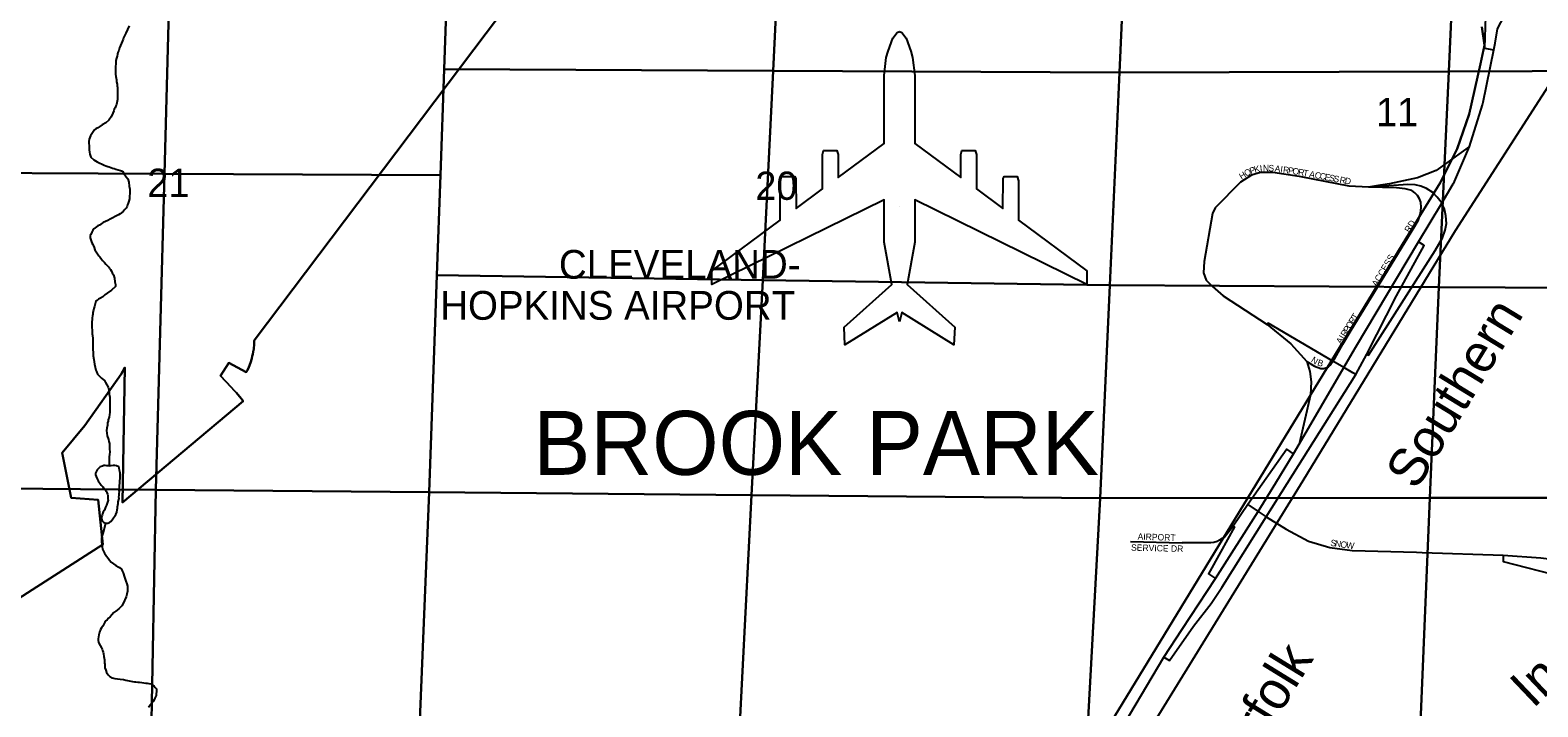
# Model space of a CAD drawing. Extents: x 2010165 to 2382125, y 1060529 to 1407316.
# Drawn here: x 2140939 to 2152727, y 1239445 to 1244739 of the extents above; entities that cross this region are included whole.
import ezdxf

# ---------------------------------------------------------------- set-up
doc = ezdxf.new("R2010")
doc.units = 0
for name, color, linetype in [('GM_X_Airport_Class_1', 7, 'Continuous'), ('GM_X_Airport_Location_Class_1', 7, 'Continuous'), ('GM_X_Airport_Text_Class_1', 7, 'Continuous'), ('GM_X_City_Street', 7, 'Continuous'), ('GM_X_City_Street_Text', 7, 'Continuous'), ('GM_X_Corporation', 7, 'Continuous'), ('GM_X_Corporation_Text', 7, 'Continuous'), ('GM_X_Interchange_Ramps', 7, 'Continuous'), ('GM_X_Minor_Lake', 7, 'Continuous'), ('GM_X_Minor_River', 7, 'Continuous'), ('GM_X_Rail_Line', 7, 'Continuous'), ('GM_X_Rail_Line_Text', 7, 'Continuous'), ('GM_X_Section', 7, 'Continuous'), ('GM_X_Section_Text', 7, 'Continuous'), ('GM_X_State_Route', 7, 'Continuous')]:
    doc.layers.add(name, color=color, linetype=linetype)

msp = doc.modelspace()

# ---------------------------------------------------------------- linework, layer by layer
at = {"layer": 'GM_X_Airport_Class_1'}
for points in [[(2147736, 1242456), (2147717, 1242530), (2147309, 1242277), (2147303, 1242415), (2147675, 1242749), (2147615, 1243081), (2147615, 1243411), (2146269, 1242748), (2146269, 1242857), (2146804, 1243253), (2146804, 1243561), (2146814, 1243594), (2146918, 1243594), (2146925, 1243577), (2146927, 1243344), (2147134, 1243497), (2147134, 1243765), (2147143, 1243798), (2147247, 1243798), (2147256, 1243765), (2147256, 1243587), (2147615, 1243853), (2147615, 1244383), (2147633, 1244524), (2147647, 1244574), (2147683, 1244676), (2147717, 1244721), (2147736, 1244729)], [(2147736, 1244729), (2147755, 1244721), (2147788, 1244676), (2147824, 1244574), (2147838, 1244524), (2147856, 1244383), (2147856, 1243853), (2148215, 1243587), (2148215, 1243765), (2148224, 1243798), (2148328, 1243798), (2148337, 1243765), (2148337, 1243497), (2148544, 1243344), (2148546, 1243577), (2148554, 1243594), (2148657, 1243594), (2148667, 1243561), (2148667, 1243253), (2149202, 1242857), (2149202, 1242748), (2147856, 1243411), (2147856, 1243081), (2147796, 1242749), (2148168, 1242415), (2148162, 1242277), (2147754, 1242530), (2147736, 1242456)]]:
    msp.add_lwpolyline(points, dxfattribs=at)
at = {"layer": 'GM_X_Airport_Location_Class_1'}
msp.add_line((2147736, 1243357), (2147736, 1243357), dxfattribs=at)
at = {"layer": 'GM_X_City_Street'}
for points in [[(2152193, 1243828), (2151931, 1243641), (2151785, 1243584), (2151568, 1243536), (2151497, 1243525)], [(2150861, 1243594), (2150654, 1243626), (2150559, 1243625), (2150487, 1243603), (2150401, 1243549), (2150203, 1243348), (2150184, 1243304), (2150118, 1242928), (2150113, 1242840), (2150134, 1242783), (2150184, 1242734), (2150267, 1242660), (2150610, 1242436), (2150796, 1242284), (2150920, 1242147), (2150944, 1242069), (2150956, 1241987), (2150950, 1241887), (2150862, 1241500)], [(2151497, 1243525), (2151402, 1243511), (2151253, 1243518), (2150876, 1243591), (2150861, 1243594)], [(2151118, 1242141), (2151124, 1242150), (2151140, 1242171), (2151203, 1242282), (2151267, 1242392), (2151766, 1243206), (2151794, 1243255), (2151810, 1243303), (2151814, 1243351), (2151811, 1243394), (2151802, 1243418), (2151785, 1243444), (2151766, 1243465), (2151741, 1243483), (2151690, 1243498), (2151622, 1243504), (2151402, 1243511)], [(2150920, 1242147), (2150981, 1242111), (2151031, 1242093), (2151052, 1242093), (2151070, 1242096), (2151089, 1242106), (2151102, 1242118), (2151118, 1242141)], [(2150459, 1241027), (2150541, 1240973), (2150603, 1240931), (2150759, 1240835), (2150934, 1240742), (2151100, 1240691), (2151275, 1240669), (2151779, 1240654)], [(2149543, 1240738), (2149947, 1240729)], [(2151779, 1240654), (2151822, 1240652), (2152457, 1240632)], [(2152457, 1240632), (2152750, 1240611), (2152984, 1240583)]]:
    msp.add_lwpolyline(points, dxfattribs=at)
at = {"layer": 'GM_X_Corporation'}
for points in [[(2144809, 1245121), (2142691, 1242311), (2142690, 1242283), (2142687, 1242246), (2142683, 1242221), (2142680, 1242205), (2142676, 1242187), (2142672, 1242170), (2142661, 1242136), (2142648, 1242102), (2142638, 1242080), (2142629, 1242062), (2142492, 1242137), (2142426, 1242035), (2142511, 1241947), (2142535, 1241921), (2142553, 1241901), (2142575, 1241874), (2142591, 1241854), (2142605, 1241835), (2141661, 1241043), (2141680, 1242099), (2141650, 1242047), (2141366, 1241647), (2141188, 1241431), (2141259, 1241081), (2141472, 1241064), (2141508, 1240714), (2140779, 1240248)], [(2140779, 1240248), (2141508, 1240714), (2141472, 1241064), (2141259, 1241081), (2141188, 1241431), (2141366, 1241647), (2141650, 1242047), (2141680, 1242099), (2141661, 1241043), (2142605, 1241835), (2142591, 1241854), (2142575, 1241874), (2142553, 1241901), (2142535, 1241921), (2142511, 1241947), (2142426, 1242035), (2142492, 1242137), (2142629, 1242062), (2142638, 1242080), (2142648, 1242102), (2142661, 1242136), (2142672, 1242170), (2142676, 1242187), (2142680, 1242205), (2142683, 1242221), (2142687, 1242246), (2142690, 1242283), (2142691, 1242311), (2144809, 1245121)], [(2148895, 1238514), (2151697, 1243110), (2151963, 1243544), (2152096, 1243810), (2152191, 1244082), (2152279, 1244475), (2152311, 1244620), (2152290, 1244764)], [(2152290, 1244764), (2152311, 1244620), (2152279, 1244475), (2152191, 1244082), (2152096, 1243810), (2151963, 1243544), (2151697, 1243110), (2148895, 1238514)]]:
    msp.add_lwpolyline(points, dxfattribs=at)
at = {"layer": 'GM_X_Interchange_Ramps'}
for points in [[(2151915, 1246111), (2151915, 1246082), (2151951, 1246075), (2151990, 1246057), (2152033, 1246033), (2152069, 1246009), (2152106, 1245978), (2152133, 1245941), (2152153, 1245900), (2152170, 1245866), (2152236, 1245728), (2152291, 1245565), (2152312, 1245453), (2152324, 1245355), (2152328, 1245300), (2152331, 1245243), (2152321, 1244931), (2152309, 1244598), (2152384, 1244584)], [(2151389, 1242205), (2151404, 1242197), (2151923, 1243016), (2151981, 1243113), (2152002, 1243175), (2152012, 1243225), (2152007, 1243287), (2151996, 1243338), (2151976, 1243385), (2151972, 1243392), (2151941, 1243433), (2151905, 1243468), (2151856, 1243500), (2151811, 1243518), (2151768, 1243528), (2151711, 1243530), (2151488, 1243515), (2151402, 1243511)], [(2149804, 1239833), (2149848, 1239808), (2150036, 1240076), (2150172, 1240254), (2150255, 1240380), (2150603, 1240931), (2151305, 1242044), (2151389, 1242205), (2151622, 1242661), (2151838, 1243055), (2151795, 1243082)], [(2151305, 1242044), (2151281, 1242057), (2151209, 1242100), (2151124, 1242150), (2150618, 1242447), (2150610, 1242436)], [(2150816, 1241424), (2150765, 1241461), (2150459, 1241027), (2150344, 1240859), (2150330, 1240837), (2150279, 1240776), (2150259, 1240761), (2150239, 1240749), (2150219, 1240739), (2150195, 1240732), (2150171, 1240729), (2150140, 1240727), (2149978, 1240729), (2149947, 1240729)], [(2150344, 1240859), (2150355, 1240852), (2150247, 1240655), (2150153, 1240486), (2150206, 1240448)], [(2152457, 1240632), (2152457, 1240581), (2152922, 1240462)]]:
    msp.add_lwpolyline(points, dxfattribs=at)
at = {"layer": 'GM_X_Minor_Lake'}
for points in [[(2141559, 1241328), (2141553, 1241330), (2141539, 1241331), (2141526, 1241333), (2141516, 1241333), (2141504, 1241329), (2141487, 1241322), (2141471, 1241308), (2141463, 1241298), (2141457, 1241288), (2141449, 1241273), (2141450, 1241259), (2141454, 1241247), (2141462, 1241230), (2141471, 1241214), (2141477, 1241204), (2141483, 1241194), (2141495, 1241178), (2141508, 1241166), (2141516, 1241152), (2141528, 1241141), (2141534, 1241131), (2141538, 1241121), (2141543, 1241109), (2141545, 1241099), (2141547, 1241089), (2141547, 1241073), (2141548, 1241061), (2141536, 1241022), (2141527, 1241006), (2141521, 1240984), (2141511, 1240970), (2141505, 1240955), (2141502, 1240945), (2141498, 1240931), (2141496, 1240917), (2141502, 1240899), (2141513, 1240891), (2141527, 1240882), (2141545, 1240882), (2141559, 1240886), (2141571, 1240894), (2141581, 1240907), (2141608, 1240949), (2141616, 1240968), (2141619, 1240986), (2141621, 1241000), (2141623, 1241010), (2141625, 1241022), (2141626, 1241036), (2141628, 1241048), (2141632, 1241066), (2141634, 1241076), (2141633, 1241086), (2141635, 1241102), (2141635, 1241114), (2141637, 1241129), (2141636, 1241137)], [(2141636, 1241137), (2141641, 1241203), (2141641, 1241213), (2141643, 1241231), (2141643, 1241241), (2141642, 1241259), (2141642, 1241273), (2141640, 1241287), (2141638, 1241297), (2141635, 1241311), (2141631, 1241323), (2141615, 1241331), (2141601, 1241333), (2141587, 1241332), (2141573, 1241330), (2141559, 1241330)]]:
    msp.add_lwpolyline(points, dxfattribs=at)
at = {"layer": 'GM_X_Minor_River'}
for points in [[(2141712, 1244772), (2141687, 1244714), (2141677, 1244695), (2141669, 1244679), (2141665, 1244669), (2141660, 1244655), (2141652, 1244637), (2141646, 1244619), (2141638, 1244600), (2141631, 1244580), (2141625, 1244564), (2141621, 1244550), (2141618, 1244536), (2141614, 1244520), (2141610, 1244501), (2141610, 1244487), (2141609, 1244473), (2141607, 1244457), (2141605, 1244445), (2141605, 1244431), (2141606, 1244413)], [(2141606, 1244413), (2141606, 1244393), (2141609, 1244375), (2141613, 1244351), (2141615, 1244333), (2141618, 1244317), (2141620, 1244303), (2141622, 1244289), (2141622, 1244273), (2141623, 1244251), (2141623, 1244235), (2141623, 1244217), (2141622, 1244197), (2141618, 1244183), (2141616, 1244170), (2141613, 1244158), (2141609, 1244146), (2141603, 1244132), (2141597, 1244120), (2141593, 1244108), (2141586, 1244088), (2141572, 1244061), (2141555, 1244035), (2141531, 1244014), (2141503, 1243998), (2141485, 1243985), (2141467, 1243975), (2141452, 1243967), (2141442, 1243958), (2141412, 1243912), (2141405, 1243898), (2141401, 1243885), (2141399, 1243867), (2141399, 1243853), (2141400, 1243837), (2141400, 1243821), (2141400, 1243803), (2141403, 1243785), (2141405, 1243769), (2141413, 1243745), (2141438, 1243724), (2141462, 1243708), (2141483, 1243698), (2141497, 1243693), (2141517, 1243683), (2141531, 1243677), (2141545, 1243671), (2141557, 1243668), (2141582, 1243660), (2141596, 1243656), (2141610, 1243651), (2141628, 1243645), (2141646, 1243641), (2141660, 1243636), (2141671, 1243618), (2141689, 1243590), (2141702, 1243576), (2141710, 1243550), (2141713, 1243518), (2141717, 1243494), (2141717, 1243482), (2141718, 1243468), (2141716, 1243432), (2141715, 1243418), (2141711, 1243400), (2141705, 1243386), (2141701, 1243373), (2141698, 1243361), (2141690, 1243347), (2141680, 1243335), (2141666, 1243319), (2141644, 1243302), (2141629, 1243294), (2141615, 1243287), (2141603, 1243281), (2141585, 1243271), (2141565, 1243260), (2141547, 1243250), (2141529, 1243242), (2141511, 1243235), (2141501, 1243229), (2141482, 1243213), (2141468, 1243208), (2141458, 1243200), (2141446, 1243192), (2141436, 1243184), (2141428, 1243174), (2141420, 1243159), (2141413, 1243141), (2141409, 1243131), (2141409, 1243115), (2141413, 1243097), (2141422, 1243075), (2141428, 1243061), (2141434, 1243051), (2141439, 1243039), (2141445, 1243021), (2141455, 1243005), (2141466, 1242988), (2141476, 1242974), (2141484, 1242964)], [(2141484, 1242964), (2141497, 1242948), (2141505, 1242936), (2141519, 1242922), (2141531, 1242909), (2141542, 1242897), (2141554, 1242885), (2141560, 1242875), (2141566, 1242865), (2141575, 1242853), (2141581, 1242841), (2141591, 1242825), (2141598, 1242799), (2141600, 1242769), (2141605, 1242749), (2141605, 1242733), (2141575, 1242705), (2141540, 1242680), (2141522, 1242668), (2141506, 1242653), (2141490, 1242641), (2141474, 1242633), (2141462, 1242624), (2141452, 1242618), (2141443, 1242578), (2141438, 1242560), (2141434, 1242547), (2141430, 1242531), (2141428, 1242517), (2141427, 1242503), (2141425, 1242489), (2141423, 1242475), (2141421, 1242457), (2141422, 1242427), (2141422, 1242411), (2141423, 1242395), (2141425, 1242379), (2141425, 1242363), (2141427, 1242349), (2141430, 1242327), (2141430, 1242303), (2141429, 1242284), (2141429, 1242266), (2141429, 1242252), (2141429, 1242236), (2141432, 1242226), (2141432, 1242192), (2141437, 1242162), (2141439, 1242144), (2141442, 1242126), (2141446, 1242102), (2141452, 1242080), (2141457, 1242068), (2141465, 1242048), (2141479, 1242035), (2141496, 1242017), (2141510, 1242005), (2141520, 1241999), (2141528, 1241983), (2141549, 1241946), (2141556, 1241914), (2141558, 1241890), (2141561, 1241868), (2141561, 1241850), (2141561, 1241834), (2141562, 1241815), (2141562, 1241795), (2141562, 1241777), (2141563, 1241763), (2141561, 1241747), (2141559, 1241731), (2141556, 1241711), (2141550, 1241691), (2141548, 1241681), (2141544, 1241667), (2141543, 1241649), (2141539, 1241626), (2141537, 1241608), (2141540, 1241566), (2141551, 1241536), (2141555, 1241520), (2141559, 1241506), (2141560, 1241492), (2141560, 1241476), (2141560, 1241460), (2141561, 1241440), (2141559, 1241420), (2141557, 1241402), (2141558, 1241388), (2141557, 1241328)], [(2141529, 1240882), (2141508, 1240797), (2141499, 1240783), (2141497, 1240763), (2141497, 1240735), (2141500, 1240719), (2141505, 1240678), (2141521, 1240647), (2141536, 1240625), (2141548, 1240607), (2141560, 1240593), (2141573, 1240577), (2141591, 1240564), (2141609, 1240550), (2141627, 1240540), (2141638, 1240535), (2141652, 1240521), (2141658, 1240509), (2141666, 1240493), (2141677, 1240459), (2141688, 1240429), (2141694, 1240407), (2141699, 1240389), (2141701, 1240373), (2141699, 1240351), (2141696, 1240327), (2141690, 1240305), (2141665, 1240254), (2141655, 1240236), (2141632, 1240213), (2141610, 1240193), (2141594, 1240183), (2141578, 1240164), (2141564, 1240150), (2141551, 1240138), (2141541, 1240127), (2141531, 1240117), (2141523, 1240107), (2141515, 1240093), (2141506, 1240076), (2141496, 1240062), (2141488, 1240050), (2141482, 1240030), (2141477, 1240008), (2141473, 1239992), (2141471, 1239977), (2141470, 1239967), (2141474, 1239949), (2141486, 1239926), (2141497, 1239908), (2141503, 1239896), (2141505, 1239886), (2141509, 1239874), (2141512, 1239860), (2141516, 1239838), (2141519, 1239812), (2141521, 1239788), (2141523, 1239778), (2141523, 1239766), (2141524, 1239750), (2141530, 1239732), (2141536, 1239714), (2141549, 1239696), (2141563, 1239682), (2141579, 1239673), (2141600, 1239667), (2141622, 1239665), (2141644, 1239662), (2141668, 1239660), (2141688, 1239655), (2141740, 1239644), (2141755, 1239642), (2141765, 1239640), (2141781, 1239638), (2141795, 1239637), (2141811, 1239635), (2141827, 1239633), (2141843, 1239631), (2141855, 1239630), (2141867, 1239628), (2141883, 1239624), (2141898, 1239614), (2141908, 1239607), (2141916, 1239597), (2141926, 1239585), (2141926, 1239573), (2141927, 1239559), (2141925, 1239549), (2141923, 1239533), (2141915, 1239514), (2141908, 1239500), (2141900, 1239488), (2141890, 1239474), (2141878, 1239458), (2141863, 1239439)]]:
    msp.add_lwpolyline(points, dxfattribs=at)
at = {"layer": 'GM_X_Rail_Line'}
msp.add_lwpolyline([(2149045, 1238214), (2150891, 1241216), (2152083, 1243172), (2153584, 1245508), (2154044, 1246339), (2154269, 1246713)], dxfattribs=at)
at = {"layer": 'GM_X_Section'}
for points in [[(2140054, 1246055), (2142055, 1246070), (2141989, 1243614), (2139916, 1243624), (2139948, 1246035)], [(2142055, 1246070), (2144234, 1246073), (2144176, 1244432), (2144146, 1243604), (2141989, 1243614)], [(2145722, 1246081), (2146830, 1246091), (2146748, 1244420), (2144176, 1244432), (2144234, 1246073)], [(2146830, 1246091), (2149531, 1246096), (2149455, 1244407), (2146748, 1244420)], [(2151505, 1246102), (2152107, 1246105), (2152030, 1244416), (2149455, 1244407), (2149531, 1246096)], [(2152107, 1246105), (2154728, 1246118), (2154636, 1244425), (2152030, 1244416)], [(2146748, 1244420), (2146667, 1242784), (2144118, 1242823), (2144146, 1243604), (2144176, 1244432)], [(2149455, 1244407), (2149380, 1242743), (2146667, 1242784), (2146748, 1244420)], [(2152030, 1244416), (2151952, 1242728), (2149380, 1242743), (2149455, 1244407)], [(2154636, 1244425), (2154542, 1242714), (2151952, 1242728), (2152030, 1244416)], [(2141989, 1243614), (2141922, 1241143), (2139855, 1241162), (2139897, 1242922), (2139916, 1243624)], [(2144146, 1243604), (2144118, 1242823), (2144058, 1241124), (2141922, 1241143), (2141989, 1243614)], [(2146667, 1242784), (2146580, 1241102), (2144058, 1241124), (2144118, 1242823)], [(2149380, 1242743), (2149305, 1241078), (2146580, 1241102), (2146667, 1242784)], [(2151952, 1242728), (2151882, 1241079), (2149305, 1241078), (2149380, 1242743)], [(2154542, 1242714), (2154453, 1241079), (2151882, 1241079), (2151952, 1242728)], [(2141922, 1241143), (2141870, 1238368), (2139800, 1238385), (2139842, 1240543), (2139855, 1241162)], [(2144058, 1241124), (2143984, 1239275), (2143947, 1238350), (2141870, 1238368), (2141922, 1241143)], [(2146580, 1241102), (2146484, 1239266), (2143984, 1239275), (2144058, 1241124)], [(2149305, 1241078), (2149207, 1239257), (2146484, 1239266), (2146580, 1241102)], [(2151882, 1241079), (2151806, 1239257), (2149207, 1239257), (2149305, 1241078)], [(2154453, 1241079), (2154353, 1239258), (2151806, 1239257), (2151882, 1241079)]]:
    msp.add_lwpolyline(points, close=True, dxfattribs=at)
at = {"layer": 'GM_X_State_Route'}
for points in [[(2152393, 1244637), (2152411, 1244748), (2152536, 1244989), (2152587, 1245080), (2152660, 1245196), (2152742, 1245290), (2152846, 1245419), (2152946, 1245536), (2153058, 1245662), (2153147, 1245783), (2153191, 1245857), (2153224, 1245916), (2153243, 1245973), (2153250, 1246125)], [(2152294, 1244154), (2152300, 1244175), (2152384, 1244584), (2152393, 1244637)], [(2152066, 1243535), (2152067, 1243537), (2152193, 1243828), (2152294, 1244154)], [(2151302, 1242255), (2151795, 1243082), (2151976, 1243385), (2152066, 1243535)], [(2150678, 1241198), (2150816, 1241424), (2150862, 1241500), (2151209, 1242100), (2151302, 1242255)], [(2149947, 1240052), (2150206, 1240448), (2150541, 1240973), (2150678, 1241198)], [(2148947, 1238414), (2149006, 1238488), (2149804, 1239833), (2149947, 1240052)]]:
    msp.add_lwpolyline(points, dxfattribs=at)

# ---------------------------------------------------------------- texts
at = {"layer": 'GM_X_Airport_Text_Class_1'}
for s, p in [('CLEVELAND-', (2145073, 1242794)), ('HOPKINS AIRPORT', (2144145, 1242473))]:
    msp.add_text(s, height=225, rotation=0, dxfattribs=at).set_placement(p)
at = {"layer": 'GM_X_City_Street_Text'}
for s, rotation, p in [('O', 29.0291, (2150447, 1243591)), ('P', 19.1263, (2150483, 1243611)), ('K', 14.1105, (2150515, 1243622)), ('I', 6.176, (2150556, 1243633)), ('N', 0.2842, (2150577, 1243635)), ('S', 358.0872, (2150620, 1243635)), ('A', 351.9317, (2150667, 1243633)), ('I', 351.5298, (2150711, 1243627)), ('R', 351.4921, (2150732, 1243624)), ('P', 351.499, (2150772, 1243618)), ('O', 351.4001, (2150806, 1243613)), ('R', 350.0427, (2150850, 1243606)), ('T', 349.2528, (2150888, 1243599)), ('H', 31.7435, (2150410, 1243568)), ('A', 349.2259, (2150936, 1243590)), ('C', 349.2282, (2150979, 1243582)), ('C', 349.2282, (2151018, 1243575)), ('E', 349.2259, (2151057, 1243567)), ('S', 349.2259, (2151092, 1243561)), ('S', 349.2409, (2151126, 1243554)), ('R', 349.2282, (2151174, 1243545)), ('D', 351.8403, (2151215, 1243537)), ('RD', 58.564, (2151723, 1243151)), ('ACCESS', 59.0348, (2151467, 1242729)), ('R', 57.974, (2151286, 1242436)), ('T', 57.9869, (2151307, 1242469)), ('I', 58.129, (2151212, 1242316)), ('R', 58.0075, (2151223, 1242335)), ('P', 57.9772, (2151244, 1242368)), ('O', 57.9944, (2151263, 1242398)), ('A', 59.2574, (2151189, 1242279)), ('N', 328.129, (2150949, 1242146)), ('B', 342.8813, (2150999, 1242117)), ('SERVICE DR', 358.5863, (2149546, 1240667)), ('AIRPORT', 358.0596, (2149597, 1240753)), ('S', 351.553, (2151103, 1240705)), ('N', 351.5792, (2151138, 1240700)), ('O', 351.5546, (2151181, 1240693)), ('W', 352.4294, (2151226, 1240687))]:
    msp.add_text(s, height=50, rotation=rotation, dxfattribs=at).set_placement(p)
at = {"layer": 'GM_X_Corporation_Text'}
msp.add_text('BROOK PARK', height=500, rotation=0, dxfattribs=at).set_placement((2144873, 1241260))
at = {"layer": 'GM_X_Rail_Line_Text'}
for s, rotation, p in [('Southern', 58.6299, (2151777, 1241132)), ('Norfolk', 58.3922, (2150315, 1238744)), ('Inc.', 43.5687, (2152689, 1239427))]:
    msp.add_text(s, height=299, rotation=rotation, dxfattribs=at).set_placement(p)
at = {"layer": 'GM_X_Section_Text'}
for s, p in [('11', (2151462, 1243987)), ('21', (2141855, 1243434)), ('20', (2146609, 1243411))]:
    msp.add_text(s, height=221, rotation=0, dxfattribs=at).set_placement(p)

doc.saveas('drawing.dxf')
